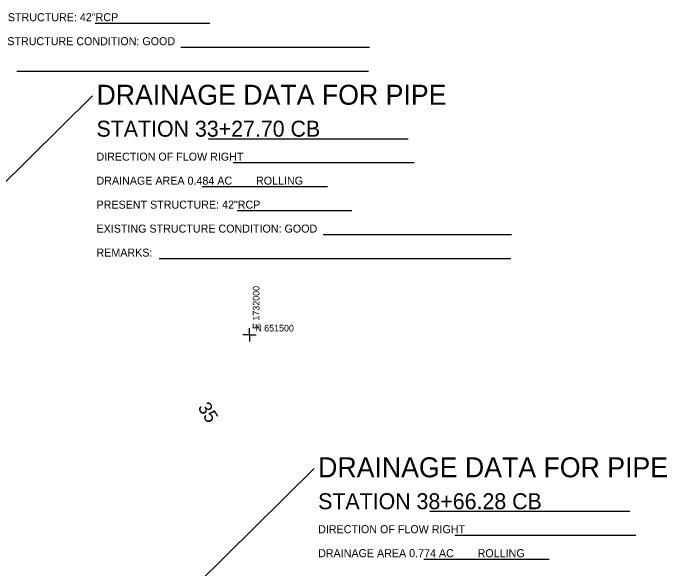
# Model space of a CAD drawing. Extents: x 1729869 to 1735532, y 648588 to 653771.
# Drawn here: x 1731822.3 to 1732313.8, y 651324.1 to 651741.7 of the extents above; entities that cross this region are included whole.
import ezdxf

# ---------------------------------------------------------------- set-up
doc = ezdxf.new("R2010")
doc.units = 0
for name, color, linetype in [('SURVEY - CENTERLINE - Preliminary Text', 7, 'Continuous'), ('SURVEY - CONTROL - Grid', 7, 'Continuous'), ('SURVEY - CONTROL - Grid Text', 7, 'Continuous'), ('SURVEY - DRAINAGE - Area Shapes Text', 7, 'Continuous')]:
    doc.layers.add(name, color=color, linetype=linetype)

msp = doc.modelspace()

# ---------------------------------------------------------------- linework, layer by layer
at = {"layer": 'SURVEY - CONTROL - Grid'}
for q in [(1732000, 651505), (1731995, 651500), (1732005, 651500), (1732000, 651495)]:
    msp.add_line((1732000, 651500), q, dxfattribs=at)
at = {"layer": 'SURVEY - DRAINAGE - Area Shapes Text'}
for p, q in [((1731883.89, 651734.16), (1731970.14, 651734.16)), ((1731948.49, 651716.16), (1732090.09, 651716.16)), ((1731825.14, 651698.16), (1732089.49, 651698.16)), ((1731882.05, 651679.43), (1731669.72, 651470.19)), ((1731969, 651647.35), (1732119.3, 651647.35)), ((1731987.85, 651629.35), (1732123.8, 651629.35)), ((1731964.35, 651611.35), (1732058.75, 651611.35)), ((1731990.75, 651593.35), (1732077, 651593.35)), ((1732055.35, 651575.35), (1732196.95, 651575.35)), ((1731932, 651557.35), (1732196.35, 651557.35)), ((1732048.63, 651399.54), (1731842.39, 651196.32)), ((1732135.58, 651367.47), (1732285.88, 651367.47)), ((1732154.43, 651349.47), (1732290.38, 651349.47)), ((1732130.93, 651331.47), (1732225.33, 651331.47))]:
    msp.add_line(p, q, dxfattribs=at)

# ---------------------------------------------------------------- texts
at = {"layer": 'SURVEY - CENTERLINE - Preliminary Text'}
msp.add_text('35', height=10, rotation=301.7006, dxfattribs=at).set_placement((1731960.81, 651445.51))
at = {"layer": 'SURVEY - CONTROL - Grid Text'}
msp.add_text(' E 1732000 ', height=5, rotation=90, dxfattribs=at).set_placement((1732007.5, 651502.5))
msp.add_text(' N 651500 ', height=5, dxfattribs=at).set_placement((1732002.5, 651502.5))
at = {"layer": 'SURVEY - DRAINAGE - Area Shapes Text'}
for s, height, p in [('PRESENT STRUCTURE: 42"RCP                      ', 6.0198, (1731778.14, 651735.6)), ('EXISTING STRUCTURE CONDITION: GOOD                      ', 6.0198, (1731778.14, 651717.58)), ('DRAINAGE DATA FOR PIPE', 15, (1731885, 651672.85)), ('STATION 33+27.70 CB         ', 12, (1731885, 651648.85)), ('DIRECTION OF FLOW RIGHT                  ', 6.0198, (1731885, 651630.83)), ('DRAINAGE AREA 0.484 AC        ROLLING', 6.0198, (1731885, 651612.81)), ('PRESENT STRUCTURE: 42"RCP                      ', 6.0198, (1731885, 651594.79)), ('EXISTING STRUCTURE CONDITION: GOOD                      ', 6.0198, (1731885, 651576.77)), ('REMARKS:                                                  ', 6.0198, (1731885, 651558.75)), ('DRAINAGE DATA FOR PIPE', 15, (1732051.58, 651392.97)), ('STATION 38+66.28 CB         ', 12, (1732051.58, 651368.97)), ('DIRECTION OF FLOW RIGHT                  ', 6.0198, (1732051.58, 651350.95)), ('DRAINAGE AREA 0.774 AC        ROLLING', 6.0198, (1732051.58, 651332.93))]:
    msp.add_text(s, height=height, dxfattribs=at).set_placement(p)

doc.saveas('drawing.dxf')
